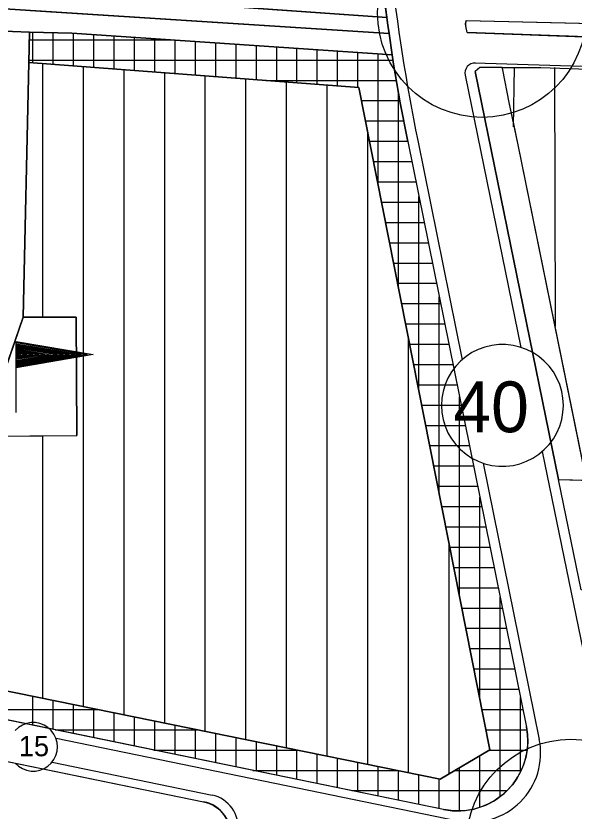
# Model space of a CAD drawing. Extents: x 427903 to 430077, y 4477233 to 4480385.
# Drawn here: x 429319.5 to 429594.3, y 4477484.4 to 4477876.2 of the extents above; entities that cross this region are included whole.
import ezdxf

# ---------------------------------------------------------------- set-up
doc = ezdxf.new("R2010")
doc.units = 0
for name, color, linetype in [('ADA', 7, 'Continuous'), ('ADAKENARI', 7, 'Continuous'), ('Default', 7, 'Continuous'), ('KALDIRIM', 7, 'Continuous'), ('KD_DAIRE', 7, 'Continuous'), ('KD_KAV_DA', 7, 'Continuous'), ('KD_YGEN', 7, 'Continuous'), ('LJ_SEMBOL', 7, 'Continuous'), ('PL_AYA_PARK_DINLENME', 7, 'Continuous'), ('PL_K_BHA', 7, 'Continuous'), ('PL_K_TALI_IS_MRK', 7, 'Continuous'), ('PL_K_YONETIM', 7, 'Continuous'), ('PL_KANAL', 7, 'Continuous'), ('PL_KON_MEV_150', 7, 'Continuous'), ('PL_SAY_SPOR', 7, 'Continuous'), ('TR_AZYOGUNKONUT', 7, 'Continuous'), ('TR_TALIISMERK', 7, 'Continuous')]:
    doc.layers.add(name, color=color, linetype=linetype)

# ---------------------------------------------------------------- blocks, each defined once
blk = doc.blocks.new('KAPALIAÇIKSEMTSPO_3')
at = {"layer": 'Default'}
blk.add_line((-178.923203, -184.34512), (-178.923203, 165.65488), dxfattribs=at)
for points in [[(-178.923203, 165.65488), (200.558463, 101.85614), (-178.923203, 36.13585)], [(-178.923203, 160.58471), (170.835506, 101.78302), (-178.923203, 41.21028)], [(-178.923203, 155.51454), (141.112549, 101.70989), (-178.923203, 46.28471)], [(-178.923203, 150.44437), (111.389591, 101.63677), (-178.923203, 51.35913)], [(-178.923203, 145.37421), (81.666634, 101.56365), (-178.923203, 56.43356)], [(-178.923203, 140.30404), (51.943677, 101.49052), (-178.923203, 61.50799)], [(-178.923203, 135.23387), (22.220719, 101.4174), (-178.923203, 66.58242)], [(-178.923203, 130.1637), (-7.502238, 101.34428), (-178.923203, 71.65685)], [(-178.923203, 125.09353), (-37.225195, 101.27115), (-178.923203, 76.73127)], [(-178.923203, 120.02336), (-66.948152, 101.19803), (-178.923203, 81.8057)], [(-178.923203, 114.95319), (-96.67111, 101.12491), (-178.923203, 86.88013)], [(-178.923203, 109.88302), (-126.394067, 101.05178), (-178.923203, 91.95456)], [(-178.923203, 104.81285), (-156.117024, 100.97866), (-178.923203, 97.02899)]]:
    blk.add_lwpolyline(points, dxfattribs=at)

msp = doc.modelspace()

# ---------------------------------------------------------------- linework, layer by layer
at = {"layer": 'ADA'}
for p, q in [((429325.91, 4477853.36), (429326.26, 4477868.29)), ((429323.01, 4477727.85), (429325.91, 4477853.36)), ((429302.83, 4477669.13), (429323.01, 4477727.85)), ((429323.01, 4477727.85), (429349.16, 4477727.85)), ((429349.16, 4477727.85), (429349.51, 4477669.41)), ((429302.83, 4477669.13), (429349.51, 4477669.41))]:
    msp.add_line(p, q, dxfattribs=at)
at = {"layer": 'ADAKENARI'}
for p, q in [((429502.15, 4477875.44), (429500.17, 4477890.84)), ((429303.25, 4477889.53), (429502.15, 4477875.44)), ((429326.5, 4477878.86), (429503.24, 4477867.58)), ((429502.63, 4477871.64), (429502.15, 4477875.44)), ((429502.63, 4477871.64), (429502.15, 4477875.44)), ((429503.24, 4477867.58), (429502.63, 4477871.64)), ((429541.69, 4477868.04), (429541.04, 4477871.2)), ((429541.23, 4477874.06), (430030.04, 4477862.45)), ((429347.03, 4477867.75), (429326.26, 4477868.29)), ((429504.81, 4477857.1), (429347.03, 4477867.75)), ((429504.81, 4477857.1), (429503.24, 4477867.58)), ((429541.69, 4477868.04), (429985.42, 4477852.01)), ((429505.49, 4477852.49), (429504.81, 4477857.1)), ((429325.91, 4477853.36), (429488.36, 4477840.99)), ((429508.75, 4477833.41), (429505.49, 4477852.49)), ((429586.66, 4477647.77), (429545.62, 4477848.78)), ((429488.36, 4477840.99), (429552.87, 4477514.62)), ((429512.4, 4477814.4), (429508.75, 4477833.41)), ((429512.4, 4477814.4), (429570.85, 4477525.84)), ((429586.66, 4477647.77), (429639.77, 4477646.39)), ((429597.74, 4477593.47), (429586.66, 4477647.77)), ((429528.47, 4477500.12), (428912.77, 4477625.48)), ((429530.08, 4477485.18), (429253.08, 4477542.08)), ((429246.63, 4477522.99), (429411.9, 4477489.04)), ((429552.87, 4477514.62), (429528.47, 4477500.12))]:
    msp.add_line(p, q, dxfattribs=at)
msp.add_lwpolyline([(429558.95, 4477850.82), (429547.89, 4477850.87), (429545.62, 4477848.78)], dxfattribs=at)
for centre, radius, start, end in [((429546.35, 4477872.28), 5.42, 160.778, 191.5391), ((429537.03, 4477518.99), 34.51, 258.3918, 11.4526), ((429408.53, 4477472.65), 16.74, 351.9747, 78.3918)]:
    msp.add_arc(centre, radius, start, end, dxfattribs=at)
at = {"layer": 'KALDIRIM'}
for p, q in [((429891.48, 4477841.58), (429545.28, 4477853.02)), ((429540.67, 4477847.01), (429568.12, 4477712.92)), ((429517.34, 4477814.83), (429539.23, 4477706.85)), ((429578.63, 4477661.6), (429609.6, 4477510.33)), ((429549.57, 4477655.86), (429577.18, 4477519.73)), ((429339.29, 4477520.29), (429537.02, 4477479.67)), ((429337.33, 4477508.44), (429416.08, 4477492.27))]:
    msp.add_line(p, q, dxfattribs=at)
for centre, radius, start, end in [((430430.71, 4478000.05), 931.97, 180.79644, 191.46323), ((429545.57, 4477848.01), 5, 88.1092, 191.5713), ((429543.86, 4477512.98), 34, 258.3918, 11.4632), ((429412.86, 4477476.59), 16, 351.9747, 78.3918)]:
    msp.add_arc(centre, radius, start, end, dxfattribs=at)
at = {"layer": 'KD_DAIRE'}
for p, q in [((429557.3, 4477714.28), (429553.84, 4477713.87)), ((429557.3, 4477714.28), (429553.84, 4477713.87)), ((429560.79, 4477714.28), (429557.3, 4477714.28)), ((429560.79, 4477714.28), (429557.3, 4477714.28)), ((429564.26, 4477713.87), (429560.79, 4477714.28)), ((429564.26, 4477713.87), (429560.79, 4477714.28)), ((429544.05, 4477710.31), (429541.13, 4477708.39)), ((429544.05, 4477710.31), (429541.13, 4477708.39)), ((429547.17, 4477711.87), (429544.05, 4477710.31)), ((429547.17, 4477711.87), (429544.05, 4477710.31)), ((429550.44, 4477713.07), (429547.17, 4477711.87)), ((429550.44, 4477713.07), (429547.17, 4477711.87)), ((429553.84, 4477713.87), (429550.44, 4477713.07)), ((429553.84, 4477713.87), (429550.44, 4477713.07)), ((429567.65, 4477713.07), (429564.26, 4477713.87)), ((429567.65, 4477713.07), (429564.26, 4477713.87)), ((429570.93, 4477711.87), (429567.65, 4477713.07)), ((429570.93, 4477711.87), (429567.65, 4477713.07)), ((429574.05, 4477710.31), (429570.93, 4477711.87)), ((429574.05, 4477710.31), (429570.93, 4477711.87)), ((429576.96, 4477708.39), (429574.05, 4477710.31)), ((429576.96, 4477708.39), (429574.05, 4477710.31)), ((429541.13, 4477708.39), (429538.46, 4477706.15)), ((429541.13, 4477708.39), (429538.46, 4477706.15)), ((429579.64, 4477706.15), (429576.96, 4477708.39)), ((429579.64, 4477706.15), (429576.96, 4477708.39)), ((429536.07, 4477703.61), (429533.98, 4477700.81)), ((429536.07, 4477703.61), (429533.98, 4477700.81)), ((429538.46, 4477706.15), (429536.07, 4477703.61)), ((429538.46, 4477706.15), (429536.07, 4477703.61)), ((429582.03, 4477703.61), (429579.64, 4477706.15)), ((429582.03, 4477703.61), (429579.64, 4477706.15)), ((429584.11, 4477700.81), (429582.03, 4477703.61)), ((429584.11, 4477700.81), (429582.03, 4477703.61)), ((429533.98, 4477700.81), (429532.24, 4477697.79)), ((429533.98, 4477700.81), (429532.24, 4477697.79)), ((429585.86, 4477697.79), (429584.11, 4477700.81)), ((429585.86, 4477697.79), (429584.11, 4477700.81)), ((429530.86, 4477694.59), (429529.86, 4477691.24)), ((429530.86, 4477694.59), (429529.86, 4477691.24)), ((429532.24, 4477697.79), (429530.86, 4477694.59)), ((429532.24, 4477697.79), (429530.86, 4477694.59)), ((429587.24, 4477694.59), (429585.86, 4477697.79)), ((429587.24, 4477694.59), (429585.86, 4477697.79)), ((429588.24, 4477691.24), (429587.24, 4477694.59)), ((429588.24, 4477691.24), (429587.24, 4477694.59)), ((429529.86, 4477691.24), (429529.25, 4477687.81)), ((429529.86, 4477691.24), (429529.25, 4477687.81)), ((429588.84, 4477687.81), (429588.24, 4477691.24)), ((429588.84, 4477687.81), (429588.24, 4477691.24)), ((429529.25, 4477687.81), (429529.05, 4477684.33)), ((429529.25, 4477687.81), (429529.05, 4477684.33)), ((429589.05, 4477684.33), (429588.84, 4477687.81)), ((429589.05, 4477684.33), (429588.84, 4477687.81)), ((429529.05, 4477684.33), (429529.25, 4477680.84)), ((429529.05, 4477684.33), (429529.25, 4477680.84)), ((429588.84, 4477680.84), (429589.05, 4477684.33)), ((429588.84, 4477680.84), (429589.05, 4477684.33)), ((429589.05, 4477684.33), (429589.05, 4477684.33)), ((429589.05, 4477684.33), (429589.05, 4477684.33)), ((429529.25, 4477680.84), (429529.86, 4477677.41)), ((429529.25, 4477680.84), (429529.86, 4477677.41)), ((429588.24, 4477677.41), (429588.84, 4477680.84)), ((429588.24, 4477677.41), (429588.84, 4477680.84)), ((429529.86, 4477677.41), (429530.86, 4477674.07)), ((429529.86, 4477677.41), (429530.86, 4477674.07)), ((429587.24, 4477674.07), (429588.24, 4477677.41)), ((429587.24, 4477674.07), (429588.24, 4477677.41)), ((429530.86, 4477674.07), (429532.24, 4477670.86)), ((429530.86, 4477674.07), (429532.24, 4477670.86)), ((429585.86, 4477670.86), (429587.24, 4477674.07)), ((429585.86, 4477670.86), (429587.24, 4477674.07)), ((429532.24, 4477670.86), (429533.98, 4477667.84)), ((429532.24, 4477670.86), (429533.98, 4477667.84)), ((429533.98, 4477667.84), (429536.07, 4477665.04)), ((429533.98, 4477667.84), (429536.07, 4477665.04)), ((429582.03, 4477665.04), (429584.11, 4477667.84)), ((429582.03, 4477665.04), (429584.11, 4477667.84)), ((429584.11, 4477667.84), (429585.86, 4477670.86)), ((429584.11, 4477667.84), (429585.86, 4477670.86)), ((429536.07, 4477665.04), (429538.46, 4477662.51)), ((429536.07, 4477665.04), (429538.46, 4477662.51)), ((429579.64, 4477662.51), (429582.03, 4477665.04)), ((429579.64, 4477662.51), (429582.03, 4477665.04)), ((429538.46, 4477662.51), (429541.13, 4477660.26)), ((429538.46, 4477662.51), (429541.13, 4477660.26)), ((429541.13, 4477660.26), (429544.05, 4477658.35)), ((429541.13, 4477660.26), (429544.05, 4477658.35)), ((429574.05, 4477658.35), (429576.96, 4477660.26)), ((429574.05, 4477658.35), (429576.96, 4477660.26)), ((429576.96, 4477660.26), (429579.64, 4477662.51)), ((429576.96, 4477660.26), (429579.64, 4477662.51)), ((429544.05, 4477658.35), (429547.17, 4477656.78)), ((429544.05, 4477658.35), (429547.17, 4477656.78)), ((429547.17, 4477656.78), (429550.44, 4477655.59)), ((429547.17, 4477656.78), (429550.44, 4477655.59)), ((429550.44, 4477655.59), (429553.84, 4477654.78)), ((429550.44, 4477655.59), (429553.84, 4477654.78)), ((429564.26, 4477654.78), (429567.65, 4477655.59)), ((429564.26, 4477654.78), (429567.65, 4477655.59)), ((429567.65, 4477655.59), (429570.93, 4477656.78)), ((429567.65, 4477655.59), (429570.93, 4477656.78)), ((429570.93, 4477656.78), (429574.05, 4477658.35)), ((429570.93, 4477656.78), (429574.05, 4477658.35)), ((429553.84, 4477654.78), (429557.3, 4477654.38)), ((429553.84, 4477654.78), (429557.3, 4477654.38)), ((429557.3, 4477654.38), (429560.79, 4477654.38)), ((429557.3, 4477654.38), (429560.79, 4477654.38)), ((429560.79, 4477654.38), (429564.26, 4477654.78)), ((429560.79, 4477654.38), (429564.26, 4477654.78)), ((429322.71, 4477526.81), (429320.83, 4477525.64)), ((429322.71, 4477526.81), (429320.83, 4477525.64)), ((429324.77, 4477527.61), (429322.71, 4477526.81)), ((429324.77, 4477527.61), (429322.71, 4477526.81)), ((429326.95, 4477528.01), (429324.77, 4477527.61)), ((429326.95, 4477528.01), (429324.77, 4477527.61)), ((429329.17, 4477528.01), (429326.95, 4477528.01)), ((429329.17, 4477528.01), (429326.95, 4477528.01)), ((429331.34, 4477527.61), (429329.17, 4477528.01)), ((429331.34, 4477527.61), (429329.17, 4477528.01)), ((429333.41, 4477526.81), (429331.34, 4477527.61)), ((429333.41, 4477526.81), (429331.34, 4477527.61)), ((429335.29, 4477525.64), (429333.41, 4477526.81)), ((429335.29, 4477525.64), (429333.41, 4477526.81)), ((429320.83, 4477525.64), (429319.19, 4477524.15)), ((429320.83, 4477525.64), (429319.19, 4477524.15)), ((429336.93, 4477524.15), (429335.29, 4477525.64)), ((429336.93, 4477524.15), (429335.29, 4477525.64)), ((429338.26, 4477522.38), (429336.93, 4477524.15)), ((429338.26, 4477522.38), (429336.93, 4477524.15)), ((429339.25, 4477520.4), (429338.26, 4477522.38)), ((429339.25, 4477520.4), (429338.26, 4477522.38)), ((429339.85, 4477518.27), (429339.25, 4477520.4)), ((429339.85, 4477518.27), (429339.25, 4477520.4)), ((429340.06, 4477516.06), (429339.85, 4477518.27)), ((429340.06, 4477516.06), (429339.85, 4477518.27)), ((429339.85, 4477513.86), (429340.06, 4477516.06)), ((429339.85, 4477513.86), (429340.06, 4477516.06)), ((429340.06, 4477516.06), (429340.06, 4477516.06)), ((429340.06, 4477516.06), (429340.06, 4477516.06)), ((429338.26, 4477509.75), (429339.25, 4477511.73)), ((429338.26, 4477509.75), (429339.25, 4477511.73)), ((429339.25, 4477511.73), (429339.85, 4477513.86)), ((429339.25, 4477511.73), (429339.85, 4477513.86)), ((429319.19, 4477507.98), (429320.83, 4477506.49)), ((429319.19, 4477507.98), (429320.83, 4477506.49)), ((429320.83, 4477506.49), (429322.71, 4477505.32)), ((429320.83, 4477506.49), (429322.71, 4477505.32)), ((429333.41, 4477505.32), (429335.29, 4477506.49)), ((429333.41, 4477505.32), (429335.29, 4477506.49)), ((429335.29, 4477506.49), (429336.93, 4477507.98)), ((429335.29, 4477506.49), (429336.93, 4477507.98)), ((429336.93, 4477507.98), (429338.26, 4477509.75)), ((429336.93, 4477507.98), (429338.26, 4477509.75)), ((429322.71, 4477505.32), (429324.77, 4477504.52)), ((429322.71, 4477505.32), (429324.77, 4477504.52)), ((429324.77, 4477504.52), (429326.95, 4477504.12)), ((429324.77, 4477504.52), (429326.95, 4477504.12)), ((429326.95, 4477504.12), (429329.17, 4477504.12)), ((429326.95, 4477504.12), (429329.17, 4477504.12)), ((429329.17, 4477504.12), (429331.34, 4477504.52)), ((429329.17, 4477504.12), (429331.34, 4477504.52)), ((429331.34, 4477504.52), (429333.41, 4477505.32)), ((429331.34, 4477504.52), (429333.41, 4477505.32))]:
    msp.add_line(p, q, dxfattribs=at)
at = {"layer": 'KD_KAV_DA'}
for centre in [(429549.02, 4477877.69), (429592.7, 4477468.36)]:
    msp.add_circle(centre, 51.43, dxfattribs=at)
at = {"layer": 'PL_AYA_PARK_DINLENME'}
for points in [[(429238.38, 4477891.01), (429141.83, 4477881.1), (428932.97, 4477870), (428935.28, 4477879.29), (428937.59, 4477888.52), (429185.69, 4477901.11), (429263.06, 4477907.41), (429382.06, 4477899.67), (429499.75, 4477894.82), (429500.17, 4477890.84), (429502.63, 4477871.64), (429502.15, 4477875.44), (429303.25, 4477889.53)], [(429260.07, 4477868.35), (429150.95, 4477861.61), (429143.97, 4477860.98), (428927.69, 4477851.43), (428929.56, 4477857.93), (428930.54, 4477861.06), (428955.71, 4477860.82), (429088.48, 4477867.6), (429154.12, 4477873.63), (429184.16, 4477876.39), (429260.76, 4477881.69), (429316.56, 4477879.49), (429503.24, 4477867.58), (429504.81, 4477857.1), (429347.03, 4477867.75), (429326.26, 4477868.29), (429292.6, 4477869.49), (429281.61, 4477869.09), (429268.61, 4477868.97)]]:
    msp.add_lwpolyline(points, close=True, dxfattribs=at)
at = {"layer": 'PL_K_BHA'}
msp.add_lwpolyline([(429325.91, 4477853.36), (429323.01, 4477727.85), (429302.83, 4477669.13), (429225.77, 4477668.67), (429217.51, 4477743.44), (429182.19, 4477742.53), (429185.4, 4477776.47), (429130.82, 4477785.19), (429146.75, 4477845.66), (429150.95, 4477861.61), (429260.07, 4477868.35), (429268.61, 4477868.97), (429281.61, 4477869.09), (429292.6, 4477869.49), (429326.26, 4477868.29)], close=True, dxfattribs=at)
at = {"layer": 'PL_K_TALI_IS_MRK'}
for points in [[(428912.77, 4477625.48), (429528.47, 4477500.12), (429552.87, 4477514.62), (429488.36, 4477840.99), (429325.91, 4477853.36), (429326.26, 4477868.29), (429347.03, 4477867.75), (429504.81, 4477857.1), (429505.49, 4477852.49), (429508.75, 4477833.41), (429512.4, 4477814.4), (429570.85, 4477525.84), (429571.4, 4477522.1), (429571.54, 4477518.32), (429571.25, 4477514.55), (429570.56, 4477510.83), (429569.47, 4477507.21), (429567.99, 4477503.73), (429566.13, 4477500.44), (429563.93, 4477497.36), (429561.4, 4477494.55), (429558.58, 4477492.03), (429555.5, 4477489.84), (429552.2, 4477487.99), (429548.72, 4477486.52), (429545.1, 4477485.43), (429541.38, 4477484.75), (429537.6, 4477484.48), (429533.82, 4477484.62), (429530.08, 4477485.18), (429253.08, 4477542.08)], [(429564.58, 4477823.14), (429562.4, 4477833.5), (429559.17, 4477849.65), (429558.95, 4477850.82), (429547.89, 4477850.87), (429545.62, 4477848.78), (429586.66, 4477647.77), (429600.45, 4477647.41), (429566.76, 4477812.79), (429564.58, 4477823.14)]]:
    msp.add_lwpolyline(points, dxfattribs=at)
at = {"layer": 'PL_K_YONETIM'}
msp.add_lwpolyline([(429639.77, 4477646.39), (429632.53, 4477587.92), (429597.74, 4477593.47), (429586.66, 4477647.77)], close=True, dxfattribs=at)
at = {"layer": 'PL_KANAL'}
msp.add_lwpolyline([(428932.97, 4477870), (429141.83, 4477881.1), (429238.38, 4477891.01), (429303.25, 4477889.53), (429502.15, 4477875.44), (429502.63, 4477871.64), (429503.24, 4477867.58), (429316.56, 4477879.49), (429260.76, 4477881.69), (429184.16, 4477876.39), (429088.48, 4477867.6), (428955.71, 4477860.82), (428930.54, 4477861.06), (428931.57, 4477864.38)], close=True, dxfattribs=at)
msp.add_lwpolyline([(430029.94, 4477851.21), (429985.42, 4477852.01), (429541.69, 4477868.04), (429541.04, 4477871.2), (429540.98, 4477871.55), (429540.94, 4477871.92), (429540.93, 4477872.28), (429540.94, 4477872.64), (429540.98, 4477873), (429541.04, 4477873.36), (429541.13, 4477873.72), (429541.23, 4477874.06), (430030.04, 4477862.45)], dxfattribs=at)
at = {"layer": 'PL_KON_MEV_150'}
msp.add_lwpolyline([(429217.51, 4477743.44), (429225.77, 4477668.67), (429302.83, 4477669.13), (429349.51, 4477669.41), (429349.16, 4477727.85), (429323.01, 4477727.85), (429325.91, 4477853.36), (429488.36, 4477840.99), (429552.87, 4477514.62), (429528.47, 4477500.12), (428912.77, 4477625.48), (428938.14, 4477835.78), (429146.75, 4477845.66), (429130.82, 4477785.19), (429185.4, 4477776.47), (429182.19, 4477742.53)], close=True, dxfattribs=at)
msp.add_lwpolyline([(429756.72, 4477703.2), (429869.45, 4477679.47), (429865.67, 4477656.4), (429844.04, 4477541.5), (429843.61, 4477539.01), (429838.72, 4477540.39), (429833.14, 4477541.88), (429832.24, 4477538.1), (429832.24, 4477538.12), (429797.5, 4477548.46), (429632.53, 4477587.79), (429639.77, 4477646.26), (429600.51, 4477647.1), (429566.76, 4477812.79), (429562.4, 4477833.5), (429559.17, 4477849.65), (429558.95, 4477850.82), (429577.88, 4477850.77), (429601.21, 4477850.01), (429704.22, 4477846.65), (429700.31, 4477772.59), (429700.06, 4477772.36)], dxfattribs=at)
at = {"layer": 'PL_SAY_SPOR'}
for points in [[(429332.77, 4477669.31), (429349.51, 4477669.41), (429349.16, 4477727.85), (429332.77, 4477727.85), (429323.01, 4477727.85), (429302.83, 4477669.13), (429312.77, 4477669.19), (429332.77, 4477669.31)], [(429246.63, 4477522.99), (429411.9, 4477489.04), (429414.32, 4477488.35), (429416.61, 4477487.3), (429418.73, 4477485.92), (429420.6, 4477484.24), (429422.21, 4477482.29), (429423.5, 4477480.13), (429424.46, 4477477.79), (429425.05, 4477475.34), (429425.27, 4477472.83), (429425.1, 4477470.31), (429411.29, 4477372.32), (429411.03, 4477368.99), (429411.18, 4477365.65), (429411.74, 4477362.35), (429412.71, 4477359.15), (429414.07, 4477356.09), (429415.79, 4477353.23), (429416.36, 4477352.51), (429413.64, 4477321.8), (429413.54, 4477321.81), (429325.84, 4477331.6), (429212.33, 4477344.27)]]:
    msp.add_lwpolyline(points, dxfattribs=at)
at = {"layer": 'TR_AZYOGUNKONUT'}
for p, q in [((429292.6, 4477869.49), (429326.26, 4477868.29)), ((429332.77, 4477727.85), (429332.77, 4477852.84)), ((429352.77, 4477535.89), (429352.77, 4477851.32)), ((429372.77, 4477531.82), (429372.77, 4477849.79)), ((429392.77, 4477527.75), (429392.77, 4477848.27)), ((429564.56, 4477821.63), (429565.05, 4477850.88)), ((429585.15, 4477723.25), (429584.89, 4477850.82)), ((429412.77, 4477523.68), (429412.77, 4477846.75)), ((429432.77, 4477519.6), (429432.77, 4477845.23)), ((429452.77, 4477515.53), (429452.77, 4477843.7)), ((429472.77, 4477511.46), (429472.77, 4477842.18)), ((429492.77, 4477507.39), (429492.77, 4477818.69)), ((429512.77, 4477503.32), (429512.77, 4477717.49)), ((429332.77, 4477539.97), (429332.77, 4477669.31)), ((429532.77, 4477502.67), (429532.77, 4477616.3)), ((429552.77, 4477514.56), (429552.77, 4477515.11))]:
    msp.add_line(p, q, dxfattribs=at)
at = {"layer": 'TR_TALIISMERK'}
for p, q in [((429327.9, 4477853.21), (429327.9, 4477868.25)), ((429337.9, 4477852.45), (429337.9, 4477867.99)), ((429347.9, 4477851.69), (429347.9, 4477867.69)), ((429357.9, 4477850.93), (429357.9, 4477867.02)), ((429326.17, 4477864.48), (429395.53, 4477864.48)), ((429367.9, 4477850.17), (429367.9, 4477866.34)), ((429377.9, 4477849.4), (429377.9, 4477865.67)), ((429387.9, 4477848.64), (429387.9, 4477864.99)), ((429397.9, 4477847.88), (429397.9, 4477864.32)), ((429407.9, 4477847.12), (429407.9, 4477863.64)), ((429417.9, 4477846.36), (429417.9, 4477862.97)), ((429427.9, 4477845.6), (429427.9, 4477862.29)), ((429437.9, 4477844.84), (429437.9, 4477861.62)), ((429447.9, 4477844.07), (429447.9, 4477860.94)), ((429457.9, 4477843.31), (429457.9, 4477860.27)), ((429467.9, 4477842.55), (429467.9, 4477859.59)), ((429477.9, 4477841.79), (429477.9, 4477858.92)), ((429487.9, 4477841.03), (429487.9, 4477858.24)), ((429497.9, 4477792.71), (429497.9, 4477857.57)), ((429325.94, 4477854.48), (429505.2, 4477854.48)), ((429442.58, 4477844.48), (429506.86, 4477844.48)), ((429507.9, 4477742.12), (429507.9, 4477838.36)), ((429489.65, 4477834.48), (429508.57, 4477834.48)), ((429491.63, 4477824.48), (429510.46, 4477824.48)), ((429493.6, 4477814.48), (429512.38, 4477814.48)), ((429495.58, 4477804.48), (429514.4, 4477804.48)), ((429497.56, 4477794.48), (429516.43, 4477794.48)), ((429517.9, 4477691.52), (429517.9, 4477787.2)), ((429499.53, 4477784.48), (429518.46, 4477784.48)), ((429501.51, 4477774.48), (429520.48, 4477774.48)), ((429503.49, 4477764.48), (429522.51, 4477764.48)), ((429505.46, 4477754.48), (429524.53, 4477754.48)), ((429507.44, 4477744.48), (429526.56, 4477744.48)), ((429527.9, 4477640.93), (429527.9, 4477737.84)), ((429509.41, 4477734.48), (429528.59, 4477734.48)), ((429511.39, 4477724.48), (429530.61, 4477724.48)), ((429513.37, 4477714.48), (429532.64, 4477714.48)), ((429515.34, 4477704.48), (429534.66, 4477704.48)), ((429517.32, 4477694.48), (429536.69, 4477694.48)), ((429537.9, 4477590.33), (429537.9, 4477688.48)), ((429519.3, 4477684.48), (429538.72, 4477684.48)), ((429521.27, 4477674.48), (429540.74, 4477674.48)), ((429523.25, 4477664.48), (429542.77, 4477664.48)), ((429525.23, 4477654.48), (429544.79, 4477654.48)), ((429527.2, 4477644.48), (429546.82, 4477644.48)), ((429547.9, 4477539.74), (429547.9, 4477639.12)), ((429529.18, 4477634.48), (429548.85, 4477634.48)), ((429531.16, 4477624.48), (429550.87, 4477624.48)), ((429533.13, 4477614.48), (429552.9, 4477614.48)), ((429535.11, 4477604.48), (429554.92, 4477604.48)), ((429537.09, 4477594.48), (429556.95, 4477594.48)), ((429557.9, 4477491.55), (429557.9, 4477589.76)), ((429539.06, 4477584.48), (429558.97, 4477584.48)), ((429541.04, 4477574.48), (429561, 4477574.48)), ((429543.01, 4477564.48), (429563.03, 4477564.48)), ((429544.99, 4477554.48), (429565.05, 4477554.48)), ((429546.97, 4477544.48), (429567.08, 4477544.48)), ((429327.9, 4477526.71), (429327.9, 4477540.96)), ((429337.9, 4477524.66), (429337.9, 4477538.92)), ((429567.9, 4477503.59), (429567.9, 4477540.4)), ((429290.09, 4477534.48), (429359.71, 4477534.48)), ((429347.9, 4477522.6), (429347.9, 4477536.88)), ((429357.9, 4477520.55), (429357.9, 4477534.85)), ((429548.94, 4477534.48), (429569.1, 4477534.48)), ((429367.9, 4477518.5), (429367.9, 4477532.81)), ((429377.9, 4477516.44), (429377.9, 4477530.78)), ((429387.9, 4477514.39), (429387.9, 4477528.74)), ((429397.9, 4477512.33), (429397.9, 4477526.7)), ((429338.77, 4477524.48), (429408.83, 4477524.48)), ((429407.9, 4477510.28), (429407.9, 4477524.67)), ((429417.9, 4477508.23), (429417.9, 4477522.63)), ((429550.92, 4477524.48), (429571.05, 4477524.48)), ((429427.9, 4477506.17), (429427.9, 4477520.6)), ((429437.9, 4477504.12), (429437.9, 4477518.56)), ((429387.46, 4477514.48), (429457.94, 4477514.48)), ((429447.9, 4477502.06), (429447.9, 4477516.52)), ((429457.9, 4477500.01), (429457.9, 4477514.49)), ((429552.64, 4477514.48), (429571.24, 4477514.48)), ((429467.9, 4477497.95), (429467.9, 4477512.45)), ((429477.9, 4477495.9), (429477.9, 4477510.42)), ((429547.9, 4477486.27), (429547.9, 4477511.67)), ((429487.9, 4477493.85), (429487.9, 4477508.38)), ((429436.14, 4477504.48), (429507.05, 4477504.48)), ((429497.9, 4477491.79), (429497.9, 4477506.34)), ((429507.9, 4477489.74), (429507.9, 4477504.31)), ((429535.81, 4477504.48), (429568.31, 4477504.48)), ((429537.9, 4477484.5), (429537.9, 4477505.72)), ((429517.9, 4477487.68), (429517.9, 4477502.27)), ((429527.9, 4477485.63), (429527.9, 4477500.24)), ((429484.82, 4477494.48), (429561.32, 4477494.48))]:
    msp.add_line(p, q, dxfattribs=at)
msp.add_lwpolyline([(429564.58, 4477823.14), (429562.4, 4477833.5), (429559.17, 4477849.65), (429558.95, 4477850.82), (429547.89, 4477850.87), (429545.62, 4477848.78), (429586.66, 4477647.77), (429600.45, 4477647.41), (429566.76, 4477812.79), (429564.58, 4477823.14)], dxfattribs=at)

# ---------------------------------------------------------------- block references
at = {"layer": 'LJ_SEMBOL', "xscale": 0.1, "yscale": 0.10000000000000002}
msp.add_blockref('KAPALIAÇIKSEMTSPO_3', (429337.53, 4477699.18), dxfattribs=at)

# ---------------------------------------------------------------- texts
at = {"layer": 'KD_YGEN'}
for s, height, p in [('40', 25, (429534.88, 4477671.1)), ('40', 25, (429534.88, 4477671.1)), ('15', 10, (429320.96, 4477511.43))]:
    msp.add_text(s, height=height, dxfattribs=at).set_placement(p)

doc.saveas('drawing.dxf')
